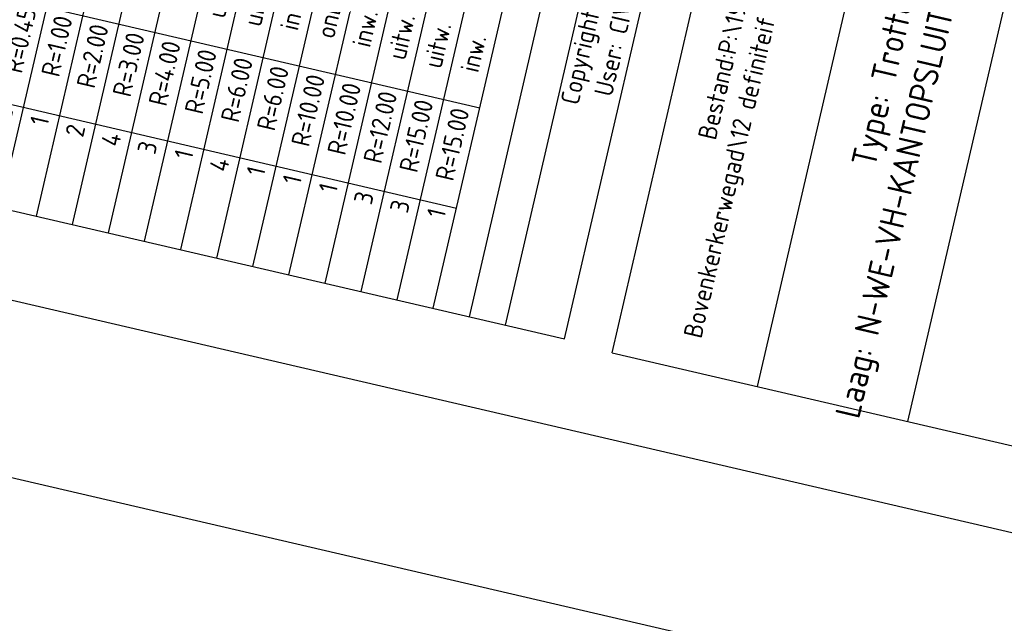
# Model space of a CAD drawing. Header units: metres. Extents: x 116958 to 118326, y 475500 to 477904.
# Tile 884 of 1001: x 117880 to 117904, y 476112 to 476127. Entities that reach past the tile are written whole.
import ezdxf

# ---------------------------------------------------------------- set-up
doc = ezdxf.new("R2010")
doc.units = ezdxf.units.M
doc.header["$LTSCALE"] = 0.2
doc.layers.get('0').update_dxf_attribs({"color": 6})
doc.layers.add('X-XX-AL-LEGENDA', color=2, linetype='Continuous')
doc.styles.get("Standard").update_dxf_attribs({"font": 'isocp.shx'})

# ---------------------------------------------------------------- blocks, each defined once
blk = doc.blocks.new('*T481')
at = {"layer": 'X-XX-AL-LEGENDA', "color": 0, "linetype": 'ByBlock', "lineweight": -2, "transparency": 16777216}
for p, q in [((0, 0), (4.526, 19.481)), ((4.526, 19.481), (46.558, 9.717)), ((3.531, -0.82), (8.056, 18.661)), ((7.19, -1.67), (11.715, 17.811)), ((13.18, -3.062), (17.706, 16.419)), ((14.057, -3.266), (18.583, 16.216)), ((14.934, -3.469), (19.459, 16.012)), ((15.81, -3.673), (20.336, 15.808)), ((16.687, -3.876), (21.213, 15.605)), ((17.564, -4.08), (22.089, 15.401)), ((20.385, -4.735), (24.91, 14.746)), ((26.375, -6.127), (30.901, 13.354)), ((10.584, 12.941), (19.205, 10.938)), ((21.524, 12.966), (30.335, 10.919)), ((27.252, -6.331), (31.777, 13.151)), ((28.128, -6.534), (32.654, 12.947)), ((30.949, -7.19), (35.475, 12.292)), ((31.826, -7.393), (36.352, 12.088)), ((32.703, -7.597), (37.228, 11.884)), ((33.579, -7.801), (38.105, 11.681)), ((34.456, -8.004), (38.982, 11.477)), ((35.333, -8.208), (39.858, 11.273)), ((36.209, -8.412), (40.735, 11.07)), ((37.086, -8.615), (41.612, 10.866)), ((20.958, 10.531), (29.769, 8.484)), ((37.963, -8.819), (42.488, 10.662)), ((32.088, 10.512), (42.799, 8.024)), ((38.839, -9.023), (43.365, 10.459)), ((39.716, -9.226), (44.242, 10.255)), ((40.593, -9.43), (45.118, 10.051)), ((42.032, -9.764), (46.558, 9.717)), ((20.392, 8.096), (29.204, 6.049)), ((31.523, 8.077), (43.11, 5.385)), ((19.826, 5.66), (28.638, 3.614)), ((30.957, 5.641), (41.668, 3.153)), ((19.261, 3.225), (28.072, 1.178)), ((30.391, 3.206), (41.102, 0.718)), ((18.695, 0.79), (27.507, -1.257)), ((29.826, 0.771), (40.536, -1.717)), ((0, 0), (42.032, -9.764)), ((18.129, -1.645), (26.941, -3.692)), ((29.26, -1.664), (39.971, -4.152)), ((28.694, -4.099), (39.405, -6.587))]:
    blk.add_line(p, q, dxfattribs=at)
at = {"layer": 'X-XX-AL-LEGENDA', "color": 0, "transparency": 16777216, "rotation": 76.9219}
for s, insert, char_height, width, attachment_point in [('Overzicht strekkende meters [m1]^JBestand:P:\\19-048-01 - Ontwerp en bestek verdubbeling Bovenkerkerweg\\Acad\\12 definiteif bestek 1.0\\\\x-ondergrond Bovenkerkerkweg Amstelveen.dwg^Jd.d.: 08/02/23', (6.263, 18.949), 0.45, 19.75, 6), ('Type: Trottoirband 18/20^JLaag: N-WE-VH-KANTOPSLUITING_TROTTOIRBAND_180 200-G', (7.623, 8.495), 0.6, 19.75, 5), ('Lengte [m]', (14.682, 16.993), 0.45, 4.75, 6), ('2161.85', (18.116, 16.196), 0.45, 4.75, 6), ('68.03', (18.993, 15.992), 0.45, 4.75, 6), ('2229.88', (19.869, 15.788), 0.45, 4.75, 6), ('Totaal lengte^J[m]', (23.217, 13.856), 0.45, 2.25, 5), ('2161.85', (27.877, 13.928), 0.45, 2.25, 6), ('Totaal elementen^J[st]', (22.651, 11.421), 0.45, 2.25, 5), ('Totaal lengte^J[m]', (33.782, 11.402), 0.45, 2.25, 5), ('2.30', (35.885, 12.068), 0.45, 2.25, 6), ('9.58', (36.762, 11.864), 0.45, 2.25, 6), ('2213', (27.312, 11.493), 0.45, 2.25, 6), ('3.73', (37.638, 11.661), 0.45, 2.25, 6), ('Rechtstanden', (16.985, 11.325), 0.45, 14.75, 6), ('0.54', (38.515, 11.457), 0.45, 2.25, 6), ('5.85', (39.392, 11.253), 0.45, 2.25, 6), ('Bochten', (17.861, 11.122), 0.45, 14.75, 6), ('33.64', (40.268, 11.05), 0.45, 2.25, 6), ('Totaal', (18.738, 10.918), 0.45, 14.75, 6), ('2.03', (41.145, 10.846), 0.45, 2.25, 6), ('4.85', (42.022, 10.642), 0.45, 2.25, 6), ('Totaal elementen^J[st]', (33.216, 8.966), 0.45, 2.25, 5), ('5.52', (42.898, 10.439), 0.45, 2.25, 6), ('68.03', (43.775, 10.235), 0.45, 4.75, 6), ('4', (35.319, 9.633), 0.45, 2.25, 6), ('Uitsplitsing Rechtstanden', (19.388, 5.762), 0.45, 19.75, 5), ('18', (36.196, 9.429), 0.45, 2.25, 6), ('6', (37.073, 9.225), 0.45, 2.25, 6), ('-', (22.086, 8.986), 0.45, 2.25, 5), ('1', (37.949, 9.022), 0.45, 2.25, 6), ('8', (38.826, 8.818), 0.45, 2.25, 6), ('47', (39.703, 8.615), 0.45, 2.25, 6), ('3', (40.579, 8.411), 0.45, 2.25, 6), ('Elementen per boog^J[st]', (32.65, 6.531), 0.45, 2.25, 5), ('7', (41.456, 8.207), 0.45, 2.25, 6), ('8', (42.333, 8.004), 0.45, 2.25, 6), ('Lengte Element^J[m]', (21.52, 6.55), 0.45, 2.25, 5), ('var.', (34.754, 7.198), 0.45, 2.25, 6), ('var.', (35.63, 6.994), 0.45, 2.25, 6), ('var.', (36.507, 6.79), 0.45, 2.25, 6), ('1.00', (26.18, 6.623), 0.45, 2.25, 6), ('Uitsplitsing Boogstralen', (29.953, 3.308), 0.45, 19.75, 5), ('var.', (37.384, 6.587), 0.45, 2.25, 6), ('var.', (38.26, 6.383), 0.45, 2.25, 6), ('var.', (39.137, 6.179), 0.45, 2.25, 6), ('var.', (40.014, 5.976), 0.45, 2.25, 6), ('var.', (40.89, 5.772), 0.45, 2.25, 6), ('Copyright 2012-1015, www.rodema.nl^JUser: CIVILINK Ingenieursbureau', (43.575, 0.144), 0.45, 19.75, 5), ('Lengte Element^J[m]', (32.085, 4.096), 0.45, 2.25, 5), ('Totaal alle bogen [m]', (42.644, 5.365), 0.45, 14.75, 6), ('var.', (41.767, 5.568), 0.45, 2.25, 6), ('0.589', (34.188, 4.762), 0.45, 2.25, 6), ('0.785', (35.065, 4.559), 0.45, 2.25, 6), ('0.785', (35.941, 4.355), 0.45, 2.25, 6), ('-', (20.954, 4.115), 0.45, 2.25, 5), ('0.785', (36.818, 4.152), 0.45, 2.25, 6), ('0.785', (37.695, 3.948), 0.45, 2.25, 6), ('0.785', (38.571, 3.744), 0.45, 2.25, 6), ('0.785', (39.448, 3.541), 0.45, 2.25, 6), ('0.785', (40.325, 3.337), 0.45, 2.25, 6), ('0.785', (41.201, 3.133), 0.45, 2.25, 6), ('Lengte Boog^J[m]', (31.519, 1.661), 0.45, 2.25, 5), ('Type', (20.388, 1.68), 0.45, 2.25, 5), ('var.', (33.622, 2.327), 0.45, 2.25, 6), ('var.', (34.499, 2.124), 0.45, 2.25, 6), ('var.', (35.376, 1.92), 0.45, 2.25, 6), ('Recht', (24.794, 0.657), 0.45, 2.25, 5), ('var.', (36.252, 1.716), 0.45, 2.25, 6), ('var.', (37.129, 1.513), 0.45, 2.25, 6), ('var.', (38.006, 1.309), 0.45, 2.25, 6), ('var.', (38.882, 1.105), 0.45, 2.25, 6), ('var.', (39.759, 0.902), 0.45, 2.25, 6), ('var.', (40.636, 0.698), 0.45, 2.25, 6), ('Type', (30.953, -0.774), 0.45, 2.25, 5), ('-', (19.823, -0.755), 0.45, 2.25, 5), ('uitw.', (32.802, -1.204), 0.45, 2.25, 5), ('uitw.', (33.679, -1.407), 0.45, 2.25, 5), ('uitw.', (34.555, -1.611), 0.45, 2.25, 5), ('inw.', (35.432, -1.815), 0.45, 2.25, 5), ('Boogstraal^J[m]', (30.388, -3.209), 0.45, 2.25, 5), ('inw.', (36.309, -2.018), 0.45, 2.25, 5), ('uitw.', (37.185, -2.222), 0.45, 2.25, 5), ('onb', (38.062, -2.426), 0.45, 2.25, 5), ('uitw.', (38.939, -2.629), 0.45, 2.25, 5), ('uitw.', (39.815, -2.833), 0.45, 2.25, 5), ('R=0.75', (32.491, -2.543), 0.45, 2.25, 6), ('R=0.50', (33.368, -2.747), 0.45, 2.25, 6), ('-', (19.257, -3.19), 0.45, 2.25, 5), ('R=1.00', (34.244, -2.95), 0.45, 2.25, 6), ('R=5.00', (35.121, -3.154), 0.45, 2.25, 6), ('R=6.00', (35.998, -3.358), 0.45, 2.25, 6), ('R=10.00', (36.874, -3.561), 0.45, 2.25, 6), ('R=10.00', (37.751, -3.765), 0.45, 2.25, 6), ('R=15.00', (38.628, -3.969), 0.45, 2.25, 6), ('R=20.00', (39.504, -4.172), 0.45, 2.25, 6), ('Aantal ^J[st]', (29.822, -5.644), 0.45, 2.25, 5), ('1', (31.925, -4.978), 0.45, 2.25, 6), ('10', (32.802, -5.182), 0.45, 2.25, 6), ('3', (33.679, -5.385), 0.45, 2.25, 6), ('1', (34.555, -5.589), 0.45, 2.25, 6), ('1', (35.432, -5.793), 0.45, 2.25, 6), ('5', (36.308, -5.996), 0.45, 2.25, 6), ('1', (37.185, -6.2), 0.45, 2.25, 6), ('1', (38.062, -6.404), 0.45, 2.25, 6), ('2', (38.938, -6.607), 0.45, 2.25, 6)]:
    blk.add_mtext(s, dxfattribs=dict(at, insert=insert, char_height=char_height, width=width, attachment_point=attachment_point))
blk = doc.blocks.new('*T482')
at = {"layer": 'X-XX-AL-LEGENDA', "color": 0, "linetype": 'ByBlock', "lineweight": -2, "transparency": 16777216}
for p, q in [((0, 0), (4.526, 19.481)), ((4.526, 19.481), (51.818, 8.495)), ((3.531, -0.82), (8.056, 18.661)), ((7.19, -1.67), (11.715, 17.811)), ((13.18, -3.062), (17.706, 16.419)), ((14.057, -3.265), (18.583, 16.216)), ((14.934, -3.469), (19.459, 16.012)), ((15.81, -3.673), (20.336, 15.808)), ((16.687, -3.876), (21.212, 15.605)), ((17.564, -4.08), (22.089, 15.401)), ((20.385, -4.735), (24.91, 14.746)), ((26.375, -6.127), (30.901, 13.354)), ((10.584, 12.941), (19.204, 10.938)), ((21.523, 12.966), (30.335, 10.919)), ((27.252, -6.331), (31.777, 13.151)), ((28.128, -6.534), (32.654, 12.947)), ((30.949, -7.19), (35.475, 12.292)), ((31.826, -7.393), (36.352, 12.088)), ((32.703, -7.597), (37.228, 11.884)), ((33.579, -7.801), (38.105, 11.681)), ((34.456, -8.004), (38.982, 11.477)), ((35.333, -8.208), (39.858, 11.273)), ((36.209, -8.412), (40.735, 11.07)), ((37.086, -8.615), (41.612, 10.866)), ((20.958, 10.531), (29.769, 8.484)), ((37.963, -8.819), (42.488, 10.662)), ((32.088, 10.512), (48.059, 6.802)), ((38.839, -9.023), (43.365, 10.459)), ((39.716, -9.226), (44.242, 10.255)), ((40.593, -9.43), (45.118, 10.051)), ((41.469, -9.634), (45.995, 9.848)), ((42.346, -9.837), (46.871, 9.644)), ((43.223, -10.041), (47.748, 9.44)), ((44.099, -10.244), (48.625, 9.237)), ((44.976, -10.448), (49.501, 9.033)), ((45.853, -10.652), (50.378, 8.829)), ((47.292, -10.986), (51.818, 8.495)), ((20.392, 8.096), (29.204, 6.049)), ((31.523, 8.077), (48.37, 4.163)), ((19.826, 5.661), (28.638, 3.614)), ((30.957, 5.641), (46.928, 1.931)), ((19.261, 3.225), (28.072, 1.178)), ((30.391, 3.206), (46.362, -0.504)), ((18.695, 0.79), (27.506, -1.257)), ((29.825, 0.771), (45.796, -2.939)), ((0, 0), (47.292, -10.986)), ((18.129, -1.645), (26.941, -3.692)), ((29.26, -1.664), (45.231, -5.374)), ((28.694, -4.099), (44.665, -7.809))]:
    blk.add_line(p, q, dxfattribs=at)
at = {"layer": 'X-XX-AL-LEGENDA', "color": 0, "transparency": 16777216, "rotation": 76.9219}
for s, insert, char_height, width, attachment_point in [('Overzicht strekkende meters [m1]^JBestand:P:\\19-048-01 - Ontwerp en bestek verdubbeling Bovenkerkerweg\\Acad\\12 definiteif bestek 1.0\\\\x-ondergrond Bovenkerkerkweg Amstelveen.dwg^Jd.d.: 08/02/23', (6.263, 18.949), 0.45, 19.75, 6), ('Type: Trottoirband 13/15^JLaag: N-WE-VH-KANTOPSLUITING_TROTTOIRBAND_130 150-G', (7.623, 8.495), 0.6, 19.75, 5), ('Lengte [m]', (14.682, 16.993), 0.45, 4.75, 6), ('514.95', (18.116, 16.196), 0.45, 4.75, 6), ('94.68', (18.993, 15.992), 0.45, 4.75, 6), ('609.63', (19.869, 15.789), 0.45, 4.75, 6), ('Totaal lengte^J[m]', (23.217, 13.856), 0.45, 2.25, 5), ('514.95', (27.877, 13.928), 0.45, 2.25, 6), ('Totaal elementen^J[st]', (22.651, 11.421), 0.45, 2.25, 5), ('Totaal lengte^J[m]', (33.782, 11.402), 0.45, 2.25, 5), ('10.66', (35.885, 12.068), 0.45, 2.25, 6), ('1.35', (36.762, 11.864), 0.45, 2.25, 6), ('2.01', (37.638, 11.661), 0.45, 2.25, 6), ('Rechtstanden', (16.985, 11.326), 0.45, 14.75, 6), ('544', (27.311, 11.493), 0.45, 2.25, 6), ('2.24', (38.515, 11.457), 0.45, 2.25, 6), ('5.27', (39.392, 11.253), 0.45, 2.25, 6), ('Bochten', (17.861, 11.122), 0.45, 14.75, 6), ('Totaal', (18.738, 10.918), 0.45, 14.75, 6), ('10.31', (40.268, 11.05), 0.45, 2.25, 6), ('6.85', (41.145, 10.846), 0.45, 2.25, 6), ('2.67', (42.022, 10.642), 0.45, 2.25, 6), ('Totaal elementen^J[st]', (33.216, 8.966), 0.45, 2.25, 5), ('27.84', (42.898, 10.439), 0.45, 2.25, 6), ('2.61', (43.775, 10.235), 0.45, 2.25, 6), ('4.36', (44.652, 10.031), 0.45, 2.25, 6), ('2.25', (45.528, 9.828), 0.45, 2.25, 6), ('17', (35.319, 9.633), 0.45, 2.25, 6), ('4.22', (46.405, 9.624), 0.45, 2.25, 6), ('Uitsplitsing Rechtstanden', (19.388, 5.762), 0.45, 19.75, 5), ('3', (36.196, 9.429), 0.45, 2.25, 6), ('7.09', (47.282, 9.42), 0.45, 2.25, 6), ('4', (37.073, 9.226), 0.45, 2.25, 6), ('4.95', (48.158, 9.217), 0.45, 2.25, 6), ('-', (22.085, 8.986), 0.45, 2.25, 5), ('3', (37.949, 9.022), 0.45, 2.25, 6), ('94.68', (49.035, 9.013), 0.45, 4.75, 6), ('8', (38.826, 8.818), 0.45, 2.25, 6), ('16', (39.703, 8.615), 0.45, 2.25, 6), ('10', (40.579, 8.411), 0.45, 2.25, 6), ('Elementen per boog^J[st]', (32.65, 6.531), 0.45, 2.25, 5), ('3', (41.456, 8.207), 0.45, 2.25, 6), ('32', (42.333, 8.004), 0.45, 2.25, 6), ('Lengte Element^J[m]', (21.52, 6.55), 0.45, 2.25, 5), ('3', (43.209, 7.8), 0.45, 2.25, 6), ('5', (44.086, 7.596), 0.45, 2.25, 6), ('3', (44.963, 7.393), 0.45, 2.25, 6), ('6', (45.839, 7.189), 0.45, 2.25, 6), ('var.', (34.754, 7.198), 0.45, 2.25, 6), ('9', (46.716, 6.985), 0.45, 2.25, 6), ('var.', (35.63, 6.994), 0.45, 2.25, 6), ('var.', (36.507, 6.79), 0.45, 2.25, 6), ('6', (47.592, 6.782), 0.45, 2.25, 6), ('1.00', (26.18, 6.623), 0.45, 2.25, 6), ('Uitsplitsing Boogstralen', (29.953, 3.308), 0.45, 19.75, 5), ('var.', (37.384, 6.587), 0.45, 2.25, 6), ('var.', (38.26, 6.383), 0.45, 2.25, 6), ('var.', (39.137, 6.179), 0.45, 2.25, 6), ('var.', (40.014, 5.976), 0.45, 2.25, 6), ('var.', (40.89, 5.772), 0.45, 2.25, 6), ('Lengte Element^J[m]', (32.084, 4.096), 0.45, 2.25, 5), ('var.', (41.767, 5.568), 0.45, 2.25, 6), ('var.', (42.643, 5.365), 0.45, 2.25, 6), ('var.', (43.52, 5.161), 0.45, 2.25, 6), ('var.', (44.397, 4.957), 0.45, 2.25, 6), ('0.785', (34.188, 4.763), 0.45, 2.25, 6), ('0.785', (35.065, 4.559), 0.45, 2.25, 6), ('var.', (45.273, 4.754), 0.45, 2.25, 6), ('0.707', (35.941, 4.355), 0.45, 2.25, 6), ('var.', (46.15, 4.55), 0.45, 2.25, 6), ('-', (20.954, 4.115), 0.45, 2.25, 5), ('0.785', (36.818, 4.152), 0.45, 2.25, 6), ('Totaal alle bogen [m]', (47.903, 4.143), 0.45, 14.75, 6), ('var.', (47.027, 4.347), 0.45, 2.25, 6), ('Copyright 2012-1015, www.rodema.nl^JUser: CIVILINK Ingenieursbureau', (48.835, -1.078), 0.45, 19.75, 5), ('0.785', (37.695, 3.948), 0.45, 2.25, 6), ('0.785', (38.571, 3.744), 0.45, 2.25, 6), ('0.785', (39.448, 3.541), 0.45, 2.25, 6), ('0.982', (40.324, 3.337), 0.45, 2.25, 6), ('0.942', (41.201, 3.133), 0.45, 2.25, 6), ('0.942', (42.078, 2.93), 0.45, 2.25, 6), ('Lengte Boog^J[m]', (31.519, 1.661), 0.45, 2.25, 5), ('0.982', (42.954, 2.726), 0.45, 2.25, 6), ('0.982', (43.831, 2.522), 0.45, 2.25, 6), ('Type', (20.388, 1.68), 0.45, 2.25, 5), ('var.', (33.622, 2.327), 0.45, 2.25, 6), ('0.942', (44.708, 2.319), 0.45, 2.25, 6), ('var.', (34.499, 2.124), 0.45, 2.25, 6), ('0.982', (45.584, 2.115), 0.45, 2.25, 6), ('0.982', (46.461, 1.911), 0.45, 2.25, 6), ('var.', (35.376, 1.92), 0.45, 2.25, 6), ('Recht', (24.794, 0.657), 0.45, 2.25, 5), ('var.', (36.252, 1.716), 0.45, 2.25, 6), ('var.', (37.129, 1.513), 0.45, 2.25, 6), ('var.', (38.005, 1.309), 0.45, 2.25, 6), ('var.', (38.882, 1.105), 0.45, 2.25, 6), ('var.', (39.759, 0.902), 0.45, 2.25, 6), ('var.', (40.635, 0.698), 0.45, 2.25, 6), ('var.', (41.512, 0.494), 0.45, 2.25, 6), ('var.', (42.389, 0.291), 0.45, 2.25, 6), ('var.', (43.265, 0.087), 0.45, 2.25, 6), ('Type', (30.953, -0.774), 0.45, 2.25, 5), ('var.', (44.142, -0.116), 0.45, 2.25, 6), ('var.', (45.019, -0.32), 0.45, 2.25, 6), ('-', (19.823, -0.755), 0.45, 2.25, 5), ('uitw.', (32.802, -1.204), 0.45, 2.25, 5), ('var.', (45.895, -0.524), 0.45, 2.25, 6), ('onb', (33.679, -1.407), 0.45, 2.25, 5), ('uitw.', (34.555, -1.611), 0.45, 2.25, 5), ('uitw.', (35.432, -1.815), 0.45, 2.25, 5), ('uitw.', (36.309, -2.018), 0.45, 2.25, 5), ('Boogstraal^J[m]', (30.387, -3.209), 0.45, 2.25, 5), ('uitw.', (37.185, -2.222), 0.45, 2.25, 5), ('uitw.', (38.062, -2.426), 0.45, 2.25, 5), ('uitw.', (38.939, -2.629), 0.45, 2.25, 5), ('uitw.', (39.815, -2.833), 0.45, 2.25, 5), ('R=0.50', (32.491, -2.543), 0.45, 2.25, 6), ('inw.', (40.692, -3.036), 0.45, 2.25, 5), ('R=0.50', (33.367, -2.747), 0.45, 2.25, 6), ('onb', (41.568, -3.24), 0.45, 2.25, 5), ('-', (19.257, -3.19), 0.45, 2.25, 5), ('R=0.45', (34.244, -2.95), 0.45, 2.25, 6), ('inw.', (42.445, -3.444), 0.45, 2.25, 5), ('uitw.', (43.322, -3.647), 0.45, 2.25, 5), ('R=1.00', (35.121, -3.154), 0.45, 2.25, 6), ('R=2.00', (35.997, -3.358), 0.45, 2.25, 6), ('uitw.', (44.198, -3.851), 0.45, 2.25, 5), ('R=3.00', (36.874, -3.561), 0.45, 2.25, 6), ('inw.', (45.075, -4.055), 0.45, 2.25, 5), ('R=4.00', (37.751, -3.765), 0.45, 2.25, 6), ('R=5.00', (38.627, -3.969), 0.45, 2.25, 6), ('R=6.00', (39.504, -4.172), 0.45, 2.25, 6), ('R=6.00', (40.381, -4.376), 0.45, 2.25, 6), ('Aantal ^J[st]', (29.822, -5.644), 0.45, 2.25, 5), ('R=10.00', (41.257, -4.579), 0.45, 2.25, 6), ('R=10.00', (42.134, -4.783), 0.45, 2.25, 6), ('12', (31.925, -4.978), 0.45, 2.25, 6), ('R=12.00', (43.011, -4.987), 0.45, 2.25, 6), ('2', (32.802, -5.182), 0.45, 2.25, 6), ('R=15.00', (43.887, -5.19), 0.45, 2.25, 6), ('2', (33.678, -5.385), 0.45, 2.25, 6), ('R=15.00', (44.764, -5.394), 0.45, 2.25, 6), ('1', (34.555, -5.589), 0.45, 2.25, 6), ('2', (35.432, -5.793), 0.45, 2.25, 6), ('4', (36.308, -5.996), 0.45, 2.25, 6), ('3', (37.185, -6.2), 0.45, 2.25, 6), ('1', (38.062, -6.404), 0.45, 2.25, 6), ('4', (38.938, -6.607), 0.45, 2.25, 6), ('1', (39.815, -6.811), 0.45, 2.25, 6), ('1', (40.692, -7.015), 0.45, 2.25, 6), ('1', (41.568, -7.218), 0.45, 2.25, 6), ('3', (42.445, -7.422), 0.45, 2.25, 6), ('3', (43.322, -7.626), 0.45, 2.25, 6), ('1', (44.198, -7.829), 0.45, 2.25, 6)]:
    blk.add_mtext(s, dxfattribs=dict(at, insert=insert, char_height=char_height, width=width, attachment_point=attachment_point))

msp = doc.modelspace()

# ---------------------------------------------------------------- linework, layer by layer
for points in [[(117843.471, 476128.472), (117863.874, 476216.302), (117959.825, 476194.012), (117939.422, 476106.182)], [(117829.99, 476080.18), (117840.376, 476124.889), (118023.203, 476082.398), (118012.817, 476037.689)]]:
    msp.add_lwpolyline(points, close=True)

# ---------------------------------------------------------------- block references
for name, p in [('*T482', (117845.678, 476130.14)), ('*T481', (117894.122, 476118.815))]:
    msp.add_blockref(name, p)

doc.saveas('drawing.dxf')
